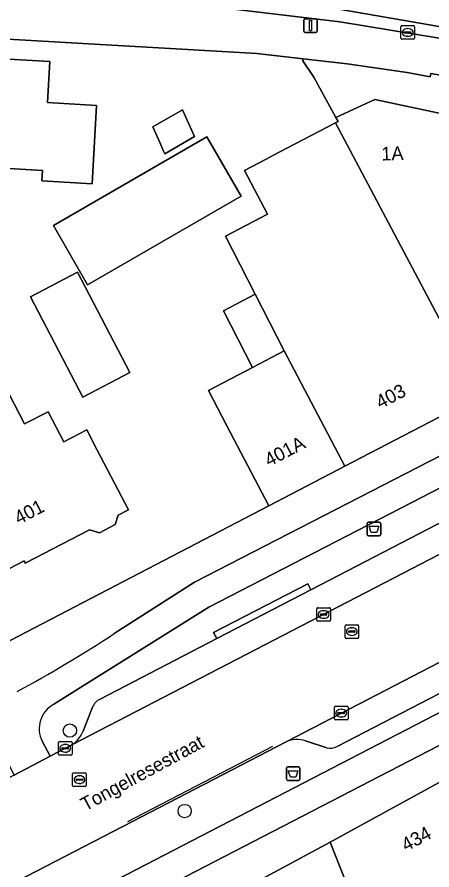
# Model space of a CAD drawing. Extents: x 163008 to 163854, y 382777 to 383982.
# Drawn here: x 163654.4 to 163684.9, y 383778 to 383840.7 of the extents above; entities that cross this region are included whole.
import ezdxf

# ---------------------------------------------------------------- set-up
doc = ezdxf.new("R2010")
doc.units = 0
for name, color, linetype in [('IMGEO_Afvalbak', 7, 'Continuous'), ('IMGEO_Berm_open', 7, 'Continuous'), ('IMGEO_Boom', 7, 'Continuous'), ('IMGEO_Erf', 7, 'Continuous'), ('IMGEO_Fietspad_open', 7, 'Continuous'), ('IMGEO_Kolk', 7, 'Continuous'), ('IMGEO_Lichtmast', 7, 'Continuous'), ('IMGEO_Lijnafwatering', 7, 'Continuous'), ('IMGEO_Muur', 7, 'Continuous'), ('IMGEO_Openbare_ruimte_label', 7, 'Continuous'), ('IMGEO_Pand', 7, 'Continuous'), ('IMGEO_Pand_nummerreeks', 7, 'Continuous'), ('IMGEO_Parkeervlak_open', 7, 'Continuous'), ('IMGEO_Rijbaan_lokaal_gesloten', 7, 'Continuous'), ('IMGEO_Rijbaan_lokaal_open', 7, 'Continuous'), ('IMGEO_Rioolput', 7, 'Continuous'), ('IMGEO_Voetpad_open', 7, 'Continuous')]:
    doc.layers.add(name, color=color, linetype=linetype)

msp = doc.modelspace()

# ---------------------------------------------------------------- linework, layer by layer
at = {"layer": 'IMGEO_Afvalbak'}
for p, q in [((163680.18, 383802.691), (163680.18, 383803.491)), ((163680.18, 383803.491), (163680.18, 383802.691)), ((163680.28, 383803.591), (163681.07, 383803.591)), ((163681.07, 383803.591), (163680.28, 383803.591)), ((163681.17, 383803.491), (163681.17, 383802.691)), ((163681.17, 383802.691), (163681.17, 383803.491)), ((163681.07, 383802.591), (163680.28, 383802.591)), ((163680.28, 383802.591), (163681.07, 383802.591)), ((163674.237, 383784.702), (163674.237, 383785.502)), ((163674.237, 383785.502), (163674.237, 383784.702)), ((163674.337, 383785.602), (163675.127, 383785.602)), ((163675.127, 383785.602), (163674.337, 383785.602)), ((163675.227, 383785.502), (163675.227, 383784.702)), ((163675.227, 383784.702), (163675.227, 383785.502)), ((163675.127, 383784.602), (163674.337, 383784.602)), ((163674.337, 383784.602), (163675.127, 383784.602))]:
    msp.add_line(p, q, dxfattribs=at)
for points in [[(163680.323, 383803.305), (163681.027, 383803.305), (163680.878, 383802.835), (163680.472, 383802.835), (163680.323, 383803.305)], [(163674.38, 383785.316), (163675.084, 383785.316), (163674.935, 383784.846), (163674.529, 383784.846), (163674.38, 383785.316)]]:
    msp.add_lwpolyline(points, dxfattribs=at)
for centre, start, end in [((163680.28, 383803.491), 90, 180), ((163680.28, 383803.491), 90, 180), ((163681.07, 383803.491), 0, 90), ((163681.07, 383803.491), 360, 90), ((163680.28, 383802.691), 180, 270), ((163680.28, 383802.691), 180, 270), ((163681.07, 383802.691), 270, 0), ((163681.07, 383802.691), 270, 0), ((163674.337, 383785.502), 90, 180), ((163674.337, 383785.502), 90, 180), ((163675.127, 383785.502), 0, 90), ((163675.127, 383785.502), 360, 90), ((163674.337, 383784.702), 180, 270), ((163674.337, 383784.702), 180, 270), ((163675.127, 383784.702), 270, 0), ((163675.127, 383784.702), 270, 0)]:
    msp.add_arc(centre, 0.1, start, end, dxfattribs=at)
at = {"layer": 'IMGEO_Berm_open'}
for points in [[(163660.538, 383790.586), (163669.117, 383795.033), (163668.887, 383795.476), (163675.812, 383799.066), (163676.042, 383798.623), (163700.558, 383811.331)], [(163686.51, 383806.599), (163668.547, 383797.34), (163657.144, 383790.2)], [(163659.297, 383788.225), (163659.987, 383789.976)], [(163656.291, 383787.476), (163656.866, 383786.375), (163658.463, 383787.208)]]:
    msp.add_lwpolyline(points, dxfattribs=at)
for centre, radius, start, end in [((163658.106, 383788.403), 2.038, 118.16897, 207.05592), ((163661.074, 383789.548), 1.168, 117.30682, 158.51152), ((163657.303, 383789.01), 2.143, 302.77592, 338.51654)]:
    msp.add_arc(centre, radius, start, end, dxfattribs=at)
at = {"layer": 'IMGEO_Boom'}
for centre in [(163658.322, 383788.262), (163666.76, 383782.349)]:
    msp.add_circle(centre, 0.489, dxfattribs=at)
at = {"layer": 'IMGEO_Erf'}
for points in [[(163651.566, 383793.659), (163672.951, 383804.798), (163670.631, 383809.228), (163669.87, 383810.682), (163668.517, 383813.268), (163671.744, 383814.958), (163669.612, 383819.122), (163671.949, 383820.346), (163669.76, 383824.62), (163672.843, 383826.235), (163671.16, 383829.452), (163672.702, 383830.259), (163673.712, 383830.788), (163677.848, 383832.953), (163678.036, 383833.051), (163677.879, 383833.353), (163676.254, 383836.317), (163675.451, 383837.508), (163675.461, 383837.666), (163672.075, 383838.044), (163666.13, 383838.39), (163660.539, 383838.715), (163569.115, 383844.029)], [(163646.04, 383838.075), (163656.859, 383837.451), (163656.686, 383834.446), (163660.281, 383834.239), (163659.949, 383828.479), (163656.256, 383828.692), (163656.3, 383829.459), (163645.578, 383830.077)]]:
    msp.add_lwpolyline(points, dxfattribs=at)
for points in [[(163664.422, 383832.648), (163666.613, 383833.913), (163667.489, 383831.938), (163665.298, 383830.674), (163665.19, 383830.918), (163664.954, 383831.449)], [(163657.11, 383825.397), (163668.396, 383831.913), (163670.906, 383827.565), (163659.62, 383821.05)], [(163655.423, 383820.159), (163658.882, 383821.961), (163662.721, 383814.591), (163659.262, 383812.789)], [(163653.132, 383814.38), (163654.991, 383810.81), (163656.718, 383811.709), (163657.873, 383809.492), (163659.562, 383810.371), (163660.31, 383808.937), (163662.619, 383804.502), (163661.877, 383804.116), (163661.653, 383803.407), (163660.502, 383802.808), (163659.772, 383803.038), (163655.045, 383800.577), (163654.953, 383800.754), (163651.183, 383798.792), (163648.298, 383804.337), (163645.99, 383808.773), (163645.759, 383809.216), (163649.913, 383811.378), (163649.37, 383812.422)]]:
    msp.add_lwpolyline(points, close=True, dxfattribs=at)
at = {"layer": 'IMGEO_Fietspad_open'}
for points in [[(163685.63, 383808.512), (163667.493, 383799.174), (163661.585, 383795.402)], [(163657.144, 383790.2), (163668.547, 383797.34), (163686.51, 383806.599)], [(163712.53, 383803.588), (163609.061, 383750), (163577.13, 383733.482), (163519.926, 383703.889)], [(163520.71, 383701.927), (163578.184, 383731.666), (163613.616, 383750), (163656.849, 383772.366), (163712.524, 383801.169)], [(163653.674, 383786.099), (163654.214, 383784.992), (163656.866, 383786.375), (163656.291, 383787.476)]]:
    msp.add_lwpolyline(points, dxfattribs=at)
for centre, radius, start, end in [((163610.389, 383873.008), 92.971, 298.27875, 303.41278), ((163658.106, 383788.403), 2.038, 118.16897, 207.05592)]:
    msp.add_arc(centre, radius, start, end, dxfattribs=at)
at = {"layer": 'IMGEO_Kolk'}
for p, q in [((163682.659, 383839.172), (163682.659, 383840.024)), ((163682.734, 383840.098), (163683.586, 383840.098)), ((163682.961, 383839.641), (163683.359, 383839.641)), ((163683.147, 383839.878), (163683.172, 383839.878)), ((163683.66, 383840.024), (163683.66, 383839.172)), ((163683.586, 383839.098), (163682.734, 383839.098)), ((163682.918, 383839.592), (163682.918, 383839.604)), ((163683.356, 383839.555), (163682.958, 383839.555)), ((163683.17, 383839.318), (163683.145, 383839.318)), ((163683.402, 383839.604), (163683.402, 383839.592)), ((163676.474, 383796.376), (163676.474, 383797.228)), ((163676.549, 383797.302), (163677.401, 383797.302)), ((163676.962, 383797.082), (163676.987, 383797.082)), ((163677.475, 383797.228), (163677.475, 383796.376)), ((163676.733, 383796.796), (163676.733, 383796.808)), ((163677.171, 383796.759), (163676.773, 383796.759)), ((163676.776, 383796.845), (163677.174, 383796.845)), ((163676.985, 383796.522), (163676.96, 383796.522)), ((163677.217, 383796.808), (163677.217, 383796.796)), ((163677.401, 383796.302), (163676.549, 383796.302)), ((163677.77, 383789.126), (163677.77, 383789.978)), ((163677.845, 383790.052), (163678.697, 383790.052)), ((163678.029, 383789.546), (163678.029, 383789.558)), ((163678.467, 383789.509), (163678.069, 383789.509)), ((163678.072, 383789.595), (163678.47, 383789.595)), ((163678.258, 383789.832), (163678.283, 383789.832)), ((163678.513, 383789.558), (163678.513, 383789.546)), ((163678.771, 383789.978), (163678.771, 383789.126)), ((163678.697, 383789.052), (163677.845, 383789.052)), ((163678.281, 383789.272), (163678.256, 383789.272)), ((163657.48, 383786.534), (163657.48, 383787.386)), ((163657.555, 383787.46), (163658.407, 383787.46)), ((163657.739, 383786.954), (163657.739, 383786.966)), ((163657.782, 383787.003), (163658.18, 383787.003)), ((163657.968, 383787.24), (163657.993, 383787.24)), ((163658.223, 383786.966), (163658.223, 383786.954)), ((163658.481, 383787.386), (163658.481, 383786.534)), ((163658.407, 383786.46), (163657.555, 383786.46)), ((163658.177, 383786.917), (163657.779, 383786.917)), ((163657.991, 383786.68), (163657.966, 383786.68))]:
    msp.add_line(p, q, dxfattribs=at)
for points in [[(163682.659, 383839.172), (163682.659, 383840.024)], [(163682.734, 383840.098), (163683.586, 383840.098)], [(163683.66, 383840.024), (163683.66, 383839.172)], [(163683.586, 383839.098), (163682.734, 383839.098)], [(163676.474, 383796.376), (163676.474, 383797.228)], [(163676.549, 383797.302), (163677.401, 383797.302)], [(163677.475, 383797.228), (163677.475, 383796.376)], [(163677.401, 383796.302), (163676.549, 383796.302)], [(163677.77, 383789.126), (163677.77, 383789.978)], [(163677.845, 383790.052), (163678.697, 383790.052)], [(163678.771, 383789.978), (163678.771, 383789.126)], [(163678.697, 383789.052), (163677.845, 383789.052)], [(163657.48, 383786.534), (163657.48, 383787.386)], [(163657.555, 383787.46), (163658.407, 383787.46)], [(163658.481, 383787.386), (163658.481, 383786.534)], [(163658.407, 383786.46), (163657.555, 383786.46)]]:
    msp.add_lwpolyline(points, dxfattribs=at)
for centre, radius, start, end in [((163682.736, 383840.022), 0.0765, 91.55205, 178.44795), ((163682.736, 383840.022), 0.0765, 91.55205, 178.44795), ((163682.958, 383839.601), 0.0403, 85.87752, 175.75265), ((163683.363, 383839.603), 0.0386, 1.73085, 96.63898), ((163683.584, 383840.022), 0.0765, 1.55205, 88.44795), ((163683.584, 383840.022), 0.0765, 1.55205, 88.44795), ((163682.736, 383839.174), 0.0765, 181.55205, 268.44795), ((163682.736, 383839.174), 0.0765, 181.55205, 268.44795), ((163682.955, 383839.591), 0.0366, 178.93798, 274.71019), ((163683.359, 383839.598), 0.043, 264.86636, 352.45326), ((163683.584, 383839.174), 0.0765, 271.55205, 358.44795), ((163683.584, 383839.174), 0.0765, 271.55205, 358.44795), ((163676.551, 383797.226), 0.0765, 91.55205, 178.44795), ((163676.551, 383797.226), 0.0765, 91.55205, 178.44795), ((163677.399, 383797.226), 0.0765, 1.55205, 88.44795), ((163677.399, 383797.226), 0.0765, 1.55205, 88.44795), ((163676.551, 383796.378), 0.0765, 181.55205, 268.44795), ((163676.551, 383796.378), 0.0765, 181.55205, 268.44795), ((163676.773, 383796.805), 0.0403, 85.87752, 175.75265), ((163676.77, 383796.795), 0.0366, 178.93798, 274.71019), ((163677.174, 383796.802), 0.043, 264.86636, 352.45326), ((163677.178, 383796.807), 0.0386, 1.73085, 96.63898), ((163677.399, 383796.378), 0.0765, 271.55205, 358.44795), ((163677.399, 383796.378), 0.0765, 271.55205, 358.44795), ((163677.847, 383789.976), 0.0765, 91.55205, 178.44795), ((163677.847, 383789.976), 0.0765, 91.55205, 178.44795), ((163678.069, 383789.555), 0.0403, 85.87752, 175.75265), ((163678.066, 383789.545), 0.0366, 178.93798, 274.71019), ((163678.47, 383789.552), 0.043, 264.86636, 352.45326), ((163678.474, 383789.557), 0.0386, 1.73085, 96.63898), ((163678.695, 383789.976), 0.0765, 1.55205, 88.44795), ((163678.695, 383789.976), 0.0765, 1.55205, 88.44795), ((163677.847, 383789.128), 0.0765, 181.55205, 268.44795), ((163677.847, 383789.128), 0.0765, 181.55205, 268.44795), ((163678.695, 383789.128), 0.0765, 271.55205, 358.44795), ((163678.695, 383789.128), 0.0765, 271.55205, 358.44795), ((163657.557, 383787.384), 0.0765, 91.55205, 178.44795), ((163657.557, 383787.384), 0.0765, 91.55205, 178.44795), ((163657.779, 383786.963), 0.0403, 85.87752, 175.75265), ((163657.776, 383786.953), 0.0366, 178.93798, 274.71019), ((163658.18, 383786.96), 0.043, 264.86636, 352.45326), ((163658.184, 383786.965), 0.0386, 1.73085, 96.63898), ((163658.405, 383787.384), 0.0765, 1.55205, 88.44795), ((163658.405, 383787.384), 0.0765, 1.55205, 88.44795), ((163657.557, 383786.536), 0.0765, 181.55205, 268.44795), ((163657.557, 383786.536), 0.0765, 181.55205, 268.44795), ((163658.405, 383786.536), 0.0765, 271.55205, 358.44795), ((163658.405, 383786.536), 0.0765, 271.55205, 358.44795)]:
    msp.add_arc(centre, radius, start, end, dxfattribs=at)
for centre, major_axis, ratio, start_param, end_param in [((163683.146, 383839.598), (-0.387, 0.002), 0.722429, 4.712389, 7.853982), ((163683.171, 383839.598), (-0.39, 0.002), 0.717154, 1.570796, 4.712389), ((163676.961, 383796.802), (-0.387, 0.002), 0.722429, 4.712389, 7.853982), ((163676.986, 383796.802), (-0.39, 0.002), 0.717154, 1.570796, 4.712389), ((163678.257, 383789.552), (-0.387, 0.002), 0.722429, 4.712389, 7.853982), ((163678.282, 383789.552), (-0.39, 0.002), 0.717154, 1.570796, 4.712389), ((163657.967, 383786.96), (-0.387, 0.002), 0.722429, 4.712389, 7.853982), ((163657.992, 383786.96), (-0.39, 0.002), 0.717154, 1.570796, 4.712389)]:
    msp.add_ellipse(centre, major_axis=major_axis, ratio=ratio, start_param=start_param, end_param=end_param, dxfattribs=at)
at = {"layer": 'IMGEO_Lichtmast'}
for p, q in [((163675.52, 383839.694), (163675.52, 383840.494)), ((163675.52, 383840.494), (163675.52, 383839.694)), ((163675.62, 383840.594), (163676.41, 383840.594)), ((163676.41, 383840.594), (163675.62, 383840.594)), ((163676.51, 383840.494), (163676.51, 383839.694)), ((163676.51, 383839.694), (163676.51, 383840.494)), ((163676.41, 383839.594), (163675.62, 383839.594)), ((163675.62, 383839.594), (163676.41, 383839.594))]:
    msp.add_line(p, q, dxfattribs=at)
msp.add_lwpolyline([(163675.94, 383840.469), (163676.09, 383840.469), (163676.09, 383839.719), (163675.94, 383839.719), (163675.94, 383840.469)], dxfattribs=at)
for centre, start, end in [((163675.62, 383840.494), 90, 180), ((163675.62, 383840.494), 90, 180), ((163676.41, 383840.494), 0, 90), ((163676.41, 383840.494), 360, 90), ((163675.62, 383839.694), 180, 270), ((163675.62, 383839.694), 180, 270), ((163676.41, 383839.694), 270, 0), ((163676.41, 383839.694), 270, 0)]:
    msp.add_arc(centre, 0.1, start, end, dxfattribs=at)
at = {"layer": 'IMGEO_Lijnafwatering'}
msp.add_lwpolyline([(163662.581, 383781.59), (163673.232, 383787.118)], dxfattribs=at)
at = {"layer": 'IMGEO_Muur'}
for points in [[(163660.539, 383838.715), (163666.13, 383838.39)], [(163677.879, 383833.353), (163676.254, 383836.317)]]:
    msp.add_lwpolyline(points, dxfattribs=at)
at = {"layer": 'IMGEO_Pand'}
for points in [[(163645.578, 383830.077), (163656.3, 383829.459), (163656.256, 383828.692), (163659.949, 383828.479), (163660.281, 383834.239), (163656.686, 383834.446), (163656.859, 383837.451), (163646.04, 383838.075)], [(163695.012, 383816.285), (163685.801, 383833.602), (163680.739, 383834.673), (163677.879, 383833.353), (163678.036, 383833.051), (163677.848, 383832.953), (163688.487, 383812.887)], [(163664.422, 383832.648), (163664.954, 383831.449), (163665.19, 383830.918), (163665.298, 383830.674), (163667.489, 383831.938), (163666.613, 383833.913)], [(163677.848, 383832.953), (163673.712, 383830.788), (163672.702, 383830.259), (163671.16, 383829.452), (163672.843, 383826.235), (163669.76, 383824.62), (163671.949, 383820.346), (163674.082, 383816.182), (163678.523, 383807.699), (163688.487, 383812.887)], [(163659.62, 383821.05), (163670.906, 383827.565), (163668.396, 383831.913), (163657.11, 383825.397)], [(163659.262, 383812.789), (163662.721, 383814.591), (163658.882, 383821.961), (163655.423, 383820.159)], [(163671.949, 383820.346), (163669.612, 383819.122), (163671.744, 383814.958), (163674.082, 383816.182)], [(163674.082, 383816.182), (163671.744, 383814.958), (163668.517, 383813.268), (163669.87, 383810.682), (163670.631, 383809.228), (163672.951, 383804.798), (163678.523, 383807.699)], [(163660.31, 383808.937), (163659.562, 383810.371), (163657.873, 383809.492), (163656.718, 383811.709), (163654.991, 383810.81), (163653.132, 383814.38), (163649.37, 383812.422), (163649.913, 383811.378), (163645.759, 383809.216), (163645.99, 383808.773), (163648.298, 383804.337), (163651.183, 383798.792), (163654.953, 383800.754), (163655.045, 383800.577), (163659.772, 383803.038), (163660.502, 383802.808), (163661.653, 383803.407), (163661.877, 383804.116), (163662.619, 383804.502)], [(163693.855, 383776.827), (163692.849, 383778.68), (163691.145, 383781.851), (163688.777, 383786.255), (163677.463, 383780.069), (163681.18, 383770.62), (163682.793, 383766.757), (163683.021, 383766.88), (163685.788, 383768.371), (163685.809, 383768.383), (163687.719, 383764.874), (163691.172, 383766.728), (163689.259, 383770.243), (163689.282, 383770.255), (163695.57, 383773.644)], [(163675.81, 383767.729), (163681.18, 383770.62), (163677.463, 383780.069), (163664.862, 383773.278), (163667.196, 383768.947), (163665.484, 383768.025), (163667.931, 383763.483)]]:
    msp.add_lwpolyline(points, close=True, dxfattribs=at)
at = {"layer": 'IMGEO_Parkeervlak_open'}
for points in [[(163696.608, 383807.729), (163703.506, 383812.992), (163702.091, 383812.175), (163700.558, 383811.331), (163676.042, 383798.623), (163669.117, 383795.033), (163660.538, 383790.586)], [(163708.011, 383804.965), (163674.214, 383787.427)], [(163658.463, 383787.208), (163687.51, 383802.26)], [(163677.961, 383787.095), (163692.251, 383794.503), (163691.996, 383795.068)], [(163659.987, 383789.976), (163659.297, 383788.225)], [(163675.652, 383787.502), (163677.209, 383787.007)]]:
    msp.add_lwpolyline(points, dxfattribs=at)
for centre, radius, start, end in [((163661.074, 383789.548), 1.168, 117.30682, 158.51152), ((163657.303, 383789.01), 2.143, 302.77592, 338.51654), ((163675.02, 383785.798), 1.817, 69.64436, 116.32684), ((163677.476, 383787.982), 1.011, 254.68448, 298.66446)]:
    msp.add_arc(centre, radius, start, end, dxfattribs=at)
at = {"layer": 'IMGEO_Rijbaan_lokaal_gesloten'}
for points in [[(163518.418, 383706.846), (163537.389, 383716.593), (163537.943, 383716.88), (163544.792, 383720.432), (163545.517, 383720.808), (163574.267, 383735.67), (163575.101, 383736.103), (163575.492, 383736.306), (163584.251, 383740.859), (163601.91, 383750), (163649.405, 383774.585), (163653.727, 383776.822), (163662.212, 383781.215), (163674.214, 383787.427), (163708.011, 383804.965)], [(163687.51, 383802.26), (163658.463, 383787.208), (163656.866, 383786.375), (163654.214, 383784.992), (163648.887, 383782.214), (163648.75, 383782.149), (163604.922, 383759.416), (163604.59, 383759.244), (163597.534, 383755.582), (163596.899, 383755.251), (163586.731, 383750), (163571.98, 383742.358), (163507.275, 383708.837), (163500, 383704.831), (163477.846, 383692.06)]]:
    msp.add_lwpolyline(points, dxfattribs=at)
at = {"layer": 'IMGEO_Rijbaan_lokaal_open'}
msp.add_lwpolyline([(163712.504, 383841.086), (163710.329, 383840.863), (163705.224, 383841.104), (163692.742, 383844.26), (163679.558, 383846.574), (163675.07, 383847.205), (163669.531, 383847.907), (163662.729, 383848.257), (163651.285, 383848.959), (163650.989, 383843.365), (163669.47, 383842.409), (163676.118, 383841.658), (163684.751, 383840.157), (163691.533, 383838.923), (163703.436, 383836.242), (163707.571, 383834.222), (163707.93, 383834.136)], dxfattribs=at)
msp.add_lwpolyline([(163650.94, 383842.458), (163656.575, 383842.141), (163660.152, 383841.939), (163669.353, 383841.422), (163678.171, 383840.384), (163687.119, 383838.918), (163690.727, 383838.237), (163707.571, 383834.222), (163703.436, 383836.242), (163691.533, 383838.923), (163684.751, 383840.157), (163676.118, 383841.658), (163669.47, 383842.409), (163650.989, 383843.365)], close=True, dxfattribs=at)
at = {"layer": 'IMGEO_Rioolput'}
for p, q in [((163678.549, 383795.12), (163678.549, 383795.972)), ((163678.624, 383796.046), (163679.476, 383796.046)), ((163679.037, 383795.826), (163679.062, 383795.826)), ((163679.55, 383795.972), (163679.55, 383795.12)), ((163678.808, 383795.54), (163678.808, 383795.552)), ((163679.246, 383795.503), (163678.848, 383795.503)), ((163678.851, 383795.589), (163679.249, 383795.589)), ((163679.06, 383795.266), (163679.035, 383795.266)), ((163679.292, 383795.552), (163679.292, 383795.54)), ((163679.476, 383795.046), (163678.624, 383795.046)), ((163658.525, 383784.23), (163658.525, 383785.082)), ((163658.6, 383785.156), (163659.452, 383785.156)), ((163659.526, 383785.082), (163659.526, 383784.23)), ((163658.784, 383784.65), (163658.784, 383784.662)), ((163659.222, 383784.613), (163658.824, 383784.613)), ((163658.827, 383784.699), (163659.225, 383784.699)), ((163659.013, 383784.936), (163659.038, 383784.936)), ((163659.268, 383784.662), (163659.268, 383784.65)), ((163659.452, 383784.156), (163658.6, 383784.156)), ((163659.036, 383784.376), (163659.011, 383784.376))]:
    msp.add_line(p, q, dxfattribs=at)
for points in [[(163678.549, 383795.12), (163678.549, 383795.972)], [(163678.624, 383796.046), (163679.476, 383796.046)], [(163679.55, 383795.972), (163679.55, 383795.12)], [(163679.476, 383795.046), (163678.624, 383795.046)], [(163658.525, 383784.23), (163658.525, 383785.082)], [(163658.6, 383785.156), (163659.452, 383785.156)], [(163659.526, 383785.082), (163659.526, 383784.23)], [(163659.452, 383784.156), (163658.6, 383784.156)]]:
    msp.add_lwpolyline(points, dxfattribs=at)
for centre, radius, start, end in [((163678.626, 383795.97), 0.0765, 91.55205, 178.44795), ((163678.626, 383795.97), 0.0765, 91.55205, 178.44795), ((163679.474, 383795.97), 0.0765, 1.55205, 88.44795), ((163679.474, 383795.97), 0.0765, 1.55205, 88.44795), ((163678.626, 383795.122), 0.0765, 181.55205, 268.44795), ((163678.626, 383795.122), 0.0765, 181.55205, 268.44795), ((163678.848, 383795.549), 0.0403, 85.87752, 175.75265), ((163678.845, 383795.539), 0.0366, 178.93798, 274.71019), ((163679.249, 383795.546), 0.043, 264.86636, 352.45326), ((163679.253, 383795.551), 0.0386, 1.73085, 96.63898), ((163679.474, 383795.122), 0.0765, 271.55205, 358.44795), ((163679.474, 383795.122), 0.0765, 271.55205, 358.44795), ((163658.602, 383785.08), 0.0765, 91.55205, 178.44795), ((163658.602, 383785.08), 0.0765, 91.55205, 178.44795), ((163659.45, 383785.08), 0.0765, 1.55205, 88.44795), ((163659.45, 383785.08), 0.0765, 1.55205, 88.44795), ((163658.824, 383784.659), 0.0403, 85.87752, 175.75265), ((163658.821, 383784.649), 0.0366, 178.93798, 274.71019), ((163659.225, 383784.656), 0.043, 264.86636, 352.45326), ((163659.229, 383784.661), 0.0386, 1.73085, 96.63898), ((163658.602, 383784.232), 0.0765, 181.55205, 268.44795), ((163658.602, 383784.232), 0.0765, 181.55205, 268.44795), ((163659.45, 383784.232), 0.0765, 271.55205, 358.44795), ((163659.45, 383784.232), 0.0765, 271.55205, 358.44795)]:
    msp.add_arc(centre, radius, start, end, dxfattribs=at)
for centre, major_axis, ratio, start_param, end_param in [((163679.036, 383795.546), (-0.387, 0.002), 0.722429, 4.712389, 7.853982), ((163679.061, 383795.546), (-0.39, 0.002), 0.717154, 1.570796, 4.712389), ((163659.012, 383784.656), (-0.387, 0.002), 0.722429, 4.712389, 7.853982), ((163659.037, 383784.656), (-0.39, 0.002), 0.717154, 1.570796, 4.712389)]:
    msp.add_ellipse(centre, major_axis=major_axis, ratio=ratio, start_param=start_param, end_param=end_param, dxfattribs=at)
at = {"layer": 'IMGEO_Voetpad_open'}
for points in [[(163707.93, 383834.136), (163707.571, 383834.222), (163690.727, 383838.237), (163687.119, 383838.918), (163678.171, 383840.384), (163669.353, 383841.422), (163660.152, 383841.939), (163656.575, 383842.141), (163650.94, 383842.458), (163635.479, 383843.327), (163634.003, 383843.41), (163630.247, 383843.619), (163629.13, 383843.682), (163625.564, 383843.885), (163601.949, 383845.213), (163595.355, 383845.584), (163575.155, 383846.737), (163569.13, 383847.05), (163568.104, 383847.103), (163566.629, 383847.199), (163564.349, 383847.298)], [(163478.824, 383842.105), (163500, 383841.714), (163514.763, 383841.441), (163516.404, 383841.411), (163567.617, 383840.466), (163568.9, 383840.442), (163569.115, 383844.029), (163660.539, 383838.715), (163666.13, 383838.39), (163672.075, 383838.044), (163675.461, 383837.666), (163678.696, 383837.28), (163683.118, 383836.654), (163684.801, 383836.327), (163684.862, 383836.585), (163690.029, 383835.666), (163696.497, 383834.271), (163700.832, 383833.173), (163706.543, 383822.278), (163709.199, 383823.653), (163709.893, 383825.302)], [(163709.199, 383823.653), (163706.543, 383822.278), (163703.098, 383820.495), (163695.012, 383816.285), (163688.487, 383812.887), (163678.523, 383807.699), (163672.951, 383804.798), (163651.566, 383793.659), (163645.295, 383790.393), (163644.534, 383789.991), (163640.013, 383787.637), (163638.709, 383786.984), (163631.748, 383783.36), (163625.213, 383779.957), (163618.872, 383776.655), (163613.703, 383773.964), (163609.16, 383771.634), (163609.287, 383771.213), (163600.403, 383766.616)], [(163661.585, 383795.402), (163667.493, 383799.174), (163685.63, 383808.512)], [(163519.926, 383703.889), (163577.13, 383733.482), (163609.061, 383750), (163712.53, 383803.588)], [(163712.524, 383801.169), (163656.849, 383772.366), (163658.196, 383769.87), (163662.908, 383772.326), (163663.057, 383770.934), (163663.157, 383769.987), (163665.213, 383770.315), (163664.862, 383773.278), (163677.463, 383780.069), (163688.777, 383786.255), (163694.691, 383789.434), (163700.474, 383792.542)], [(163691.996, 383795.068), (163692.251, 383794.503), (163677.961, 383787.095)], [(163674.214, 383787.427), (163662.212, 383781.215), (163653.727, 383776.822), (163649.405, 383774.585)], [(163677.209, 383787.007), (163675.652, 383787.502)]]:
    msp.add_lwpolyline(points, dxfattribs=at)
for points in [[(163706.543, 383822.278), (163700.832, 383833.173), (163696.497, 383834.271), (163690.029, 383835.666), (163684.862, 383836.585), (163684.801, 383836.327), (163683.118, 383836.654), (163678.696, 383837.28), (163675.461, 383837.666), (163675.451, 383837.508), (163676.254, 383836.317), (163677.879, 383833.353), (163680.739, 383834.673), (163685.801, 383833.602), (163697.558, 383831.114), (163703.098, 383820.495)], [(163676.042, 383798.623), (163675.812, 383799.066), (163668.887, 383795.476), (163669.117, 383795.033)]]:
    msp.add_lwpolyline(points, close=True, dxfattribs=at)
for centre, radius, start, end in [((163610.389, 383873.008), 92.971, 298.27875, 303.41278), ((163675.02, 383785.798), 1.817, 69.64436, 116.32684), ((163677.476, 383787.982), 1.011, 254.68448, 298.66446)]:
    msp.add_arc(centre, radius, start, end, dxfattribs=at)

# ---------------------------------------------------------------- texts
at = {"layer": 'IMGEO_Openbare_ruimte_label'}
msp.add_text('Tongelresestraat', height=1, rotation=28.53734, dxfattribs=at).set_placement((163659.461, 383782.312))
at = {"layer": 'IMGEO_Pand_nummerreeks'}
for s, rotation, p in [('1A', 1.79909, (163681.23, 383830.177)), ('403', 27.46187, (163681.146, 383811.895)), ('401A', 27.5077, (163672.961, 383807.645)), ('401', 27.50197, (163654.565, 383803.393)), ('434', 28.3213, (163683.034, 383779.345))]:
    msp.add_text(s, height=1, rotation=rotation, dxfattribs=at).set_placement(p)

doc.saveas('drawing.dxf')
